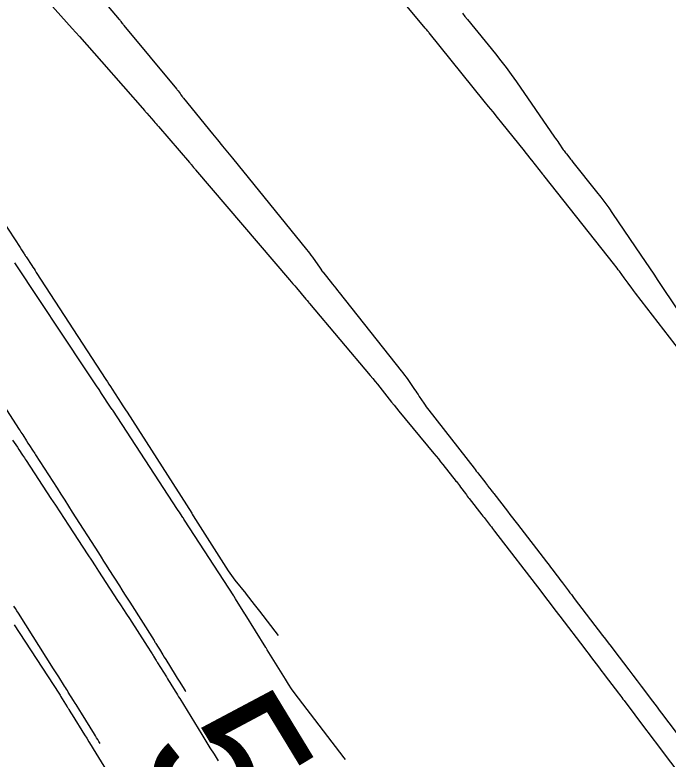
# Model space of a CAD drawing. Extents: x 954385 to 988206, y 1868364 to 1924553.
# Drawn here: x 957715.56 to 957741.62, y 1919948.97 to 1919978.69 of the extents above; entities that cross this region are included whole.
import ezdxf

# ---------------------------------------------------------------- set-up
doc = ezdxf.new("R2010")
doc.units = 0
for name, color, linetype in [('16', 7, 'Continuous'), ('6', 7, 'Continuous'), ('7', 7, 'Continuous'), ('Default', 7, 'Continuous')]:
    doc.layers.add(name, color=color, linetype=linetype)

msp = doc.modelspace()

# ---------------------------------------------------------------- linework, layer by layer
at = {"layer": '16'}
for points in [[(957717.395, 1919981.268), (957719.728, 1919978.508), (957719.744, 1919978.488), (957719.76, 1919978.468), (957719.775, 1919978.448), (957719.79, 1919978.427), (957719.849, 1919978.345), (957719.864, 1919978.324), (957719.88, 1919978.304), (957719.895, 1919978.284), (957719.911, 1919978.265), (957722.008, 1919975.74), (957722.025, 1919975.719), (957722.041, 1919975.698), (957722.057, 1919975.677), (957722.073, 1919975.656), (957722.153, 1919975.542), (957722.189, 1919975.492), (957722.235, 1919975.425), (957722.247, 1919975.409), (957722.259, 1919975.392), (957722.272, 1919975.376), (957722.284, 1919975.36), (957723.451, 1919973.936), (957723.65, 1919973.693), (957723.848, 1919973.45), (957724.047, 1919973.207), (957724.244, 1919972.964), (957727.203, 1919969.32), (957727.263, 1919969.246), (957727.32, 1919969.17), (957727.376, 1919969.094), (957727.431, 1919969.016), (957727.738, 1919968.572), (957727.764, 1919968.534), (957727.807, 1919968.471), (957727.816, 1919968.458), (957727.825, 1919968.446), (957727.835, 1919968.434), (957727.844, 1919968.422), (957728.229, 1919967.94), (957728.296, 1919967.856), (957728.363, 1919967.772), (957728.431, 1919967.687), (957728.498, 1919967.603), (957730.978, 1919964.481), (957731.045, 1919964.395), (957731.11, 1919964.309), (957731.173, 1919964.221), (957731.235, 1919964.132), (957731.506, 1919963.732), (957731.552, 1919963.663), (957731.599, 1919963.594), (957731.646, 1919963.525), (957731.692, 1919963.456), (957731.878, 1919963.179), (957731.925, 1919963.11), (957731.974, 1919963.042), (957732.023, 1919962.975), (957732.074, 1919962.909), (957733.881, 1919960.59), (957733.926, 1919960.533), (957733.97, 1919960.475), (957734.015, 1919960.418), (957734.059, 1919960.361), (957734.305, 1919960.044), (957734.338, 1919960.002), (957734.415, 1919959.901), (957734.437, 1919959.873), (957734.566, 1919959.705), (957734.591, 1919959.672), (957734.616, 1919959.639), (957734.641, 1919959.607), (957734.666, 1919959.574), (957735.213, 1919958.868), (957735.313, 1919958.739), (957735.412, 1919958.61), (957735.511, 1919958.481), (957735.611, 1919958.353), (957736.765, 1919956.854), (957736.819, 1919956.784), (957736.873, 1919956.713), (957736.927, 1919956.642), (957736.981, 1919956.572), (957737.197, 1919956.289), (957737.251, 1919956.218), (957737.305, 1919956.148), (957737.358, 1919956.077), (957737.412, 1919956.006), (957737.65, 1919955.693), (957737.707, 1919955.617), (957737.765, 1919955.541), (957737.823, 1919955.466), (957737.881, 1919955.39), (957739.01, 1919953.914), (957739.123, 1919953.765), (957739.236, 1919953.617), (957739.349, 1919953.469), (957739.462, 1919953.32), (957740.058, 1919952.538), (957740.099, 1919952.483), (957740.14, 1919952.429), (957740.181, 1919952.375), (957740.222, 1919952.32), (957740.386, 1919952.103), (957740.427, 1919952.049), (957740.468, 1919951.994), (957740.509, 1919951.94), (957740.55, 1919951.885), (957741.003, 1919951.281), (957741.092, 1919951.162), (957741.182, 1919951.043), (957741.271, 1919950.924), (957741.361, 1919950.805), (957742.569, 1919949.206)], [(957733.416, 1919978.752), (957733.517, 1919978.629), (957733.617, 1919978.506), (957734.733, 1919977.131), (957734.95, 1919976.859), (957735.161, 1919976.582), (957735.367, 1919976.302), (957735.568, 1919976.018), (957737.095, 1919973.807), (957737.136, 1919973.748), (957737.177, 1919973.69), (957737.217, 1919973.631), (957737.257, 1919973.572), (957737.44, 1919973.305), (957737.47, 1919973.262), (957737.501, 1919973.22), (957737.533, 1919973.178), (957737.565, 1919973.136), (957737.697, 1919972.972), (957737.73, 1919972.931), (957737.762, 1919972.89), (957737.795, 1919972.849), (957737.828, 1919972.808), (957738.768, 1919971.624), (957738.934, 1919971.412), (957739.095, 1919971.196), (957739.252, 1919970.978), (957739.406, 1919970.757), (957740.537, 1919969.088), (957740.708, 1919968.836), (957740.879, 1919968.583), (957741.049, 1919968.331), (957741.219, 1919968.078), (957742.028, 1919966.873)], [(957714.857, 1919970.787), (957715.771, 1919969.394), (957715.831, 1919969.302), (957715.932, 1919969.148), (957715.952, 1919969.117), (957715.973, 1919969.087), (957715.993, 1919969.056), (957716.013, 1919969.025), (957716.238, 1919968.679), (957716.282, 1919968.611), (957716.326, 1919968.543), (957716.37, 1919968.475), (957716.415, 1919968.407), (957719.193, 1919964.131), (957719.254, 1919964.036), (957719.316, 1919963.941), (957719.378, 1919963.845), (957719.439, 1919963.75), (957719.804, 1919963.184), (957719.843, 1919963.124), (957719.977, 1919962.914), (957720.037, 1919962.821), (957722.618, 1919958.788), (957722.639, 1919958.755), (957722.682, 1919958.688), (957724.075, 1919956.488), (957724.138, 1919956.392), (957724.203, 1919956.298), (957724.271, 1919956.206), (957724.342, 1919956.115), (957724.773, 1919955.583), (957724.779, 1919955.575), (957724.792, 1919955.558), (957725.11, 1919955.149), (957725.164, 1919955.08), (957725.217, 1919955.012), (957725.271, 1919954.943), (957725.324, 1919954.874), (957726.072, 1919953.909)], [(957714.502, 1919964.031), (957715.735, 1919962.133), (957715.77, 1919962.079), (957715.805, 1919962.024), (957715.84, 1919961.97), (957715.875, 1919961.915), (957716.026, 1919961.681), (957716.086, 1919961.588), (957716.146, 1919961.495), (957716.266, 1919961.31), (957716.296, 1919961.263), (957716.326, 1919961.217), (957716.356, 1919961.17), (957716.386, 1919961.124), (957717.244, 1919959.785), (957717.397, 1919959.547), (957717.55, 1919959.308), (957717.702, 1919959.069), (957717.855, 1919958.831), (957718.896, 1919957.205), (957719, 1919957.041), (957719.105, 1919956.877), (957719.21, 1919956.713), (957719.314, 1919956.548), (957719.731, 1919955.891), (957719.835, 1919955.727), (957719.94, 1919955.562), (957720.044, 1919955.398), (957720.148, 1919955.234), (957721.115, 1919953.707), (957721.133, 1919953.678), (957721.152, 1919953.649), (957721.17, 1919953.62), (957721.188, 1919953.591), (957721.279, 1919953.445), (957721.333, 1919953.357), (957721.468, 1919953.14), (957721.525, 1919953.049), (957721.581, 1919952.957), (957721.963, 1919952.34), (957722.043, 1919952.212), (957722.122, 1919952.083), (957722.281, 1919951.827), (957722.321, 1919951.763), (957722.36, 1919951.699), (957722.38, 1919951.668)], [(957718.968, 1919949.596), (957718.915, 1919949.681), (957718.87, 1919949.754), (957718.825, 1919949.827), (957718.78, 1919949.9), (957718.735, 1919949.973), (957718.217, 1919950.809), (957718.149, 1919950.918), (957718.002, 1919951.155), (957717.973, 1919951.203), (957717.904, 1919951.314), (957717.694, 1919951.651), (957717.658, 1919951.71), (957717.621, 1919951.769), (957717.584, 1919951.827), (957717.547, 1919951.886), (957717.311, 1919952.258), (957717.26, 1919952.339), (957717.208, 1919952.421), (957717.157, 1919952.502), (957717.105, 1919952.583), (957715.702, 1919954.795), (957715.642, 1919954.889), (957715.582, 1919954.983), (957715.522, 1919955.077)]]:
    msp.add_lwpolyline(points, dxfattribs=at)
at = {"layer": '6'}
msp.add_lwpolyline([(957728.755, 1919948.96), (957728.706, 1919949.024), (957726.877, 1919951.401), (957726.739, 1919951.586), (957726.605, 1919951.774), (957726.477, 1919951.966), (957726.353, 1919952.161), (957725.633, 1919953.335), (957725.586, 1919953.41), (957725.574, 1919953.43), (957724.75, 1919954.759), (957724.736, 1919954.78), (957724.371, 1919955.367), (957724.309, 1919955.463), (957724.293, 1919955.487), (957722.332, 1919958.516), (957722.309, 1919958.552), (957722.286, 1919958.587), (957722.263, 1919958.622), (957722.24, 1919958.658), (957722.124, 1919958.834), (957722.078, 1919958.905), (957722.055, 1919958.94), (957719.469, 1919962.899), (957719.447, 1919962.931), (957719.383, 1919963.029), (957719.025, 1919963.567), (957718.921, 1919963.724), (957718.816, 1919963.882), (957718.607, 1919964.196), (957718.555, 1919964.275), (957718.502, 1919964.353), (957718.45, 1919964.432), (957718.398, 1919964.511), (957715.587, 1919968.743), (957715.556, 1919968.791)], dxfattribs=at)
at = {"layer": '7'}
for points in [[(957715.809, 1919980.439), (957717.846, 1919978.149), (957718.139, 1919977.819), (957718.431, 1919977.489), (957718.723, 1919977.158), (957719.014, 1919976.826), (957720.745, 1919974.85), (957720.759, 1919974.834), (957720.773, 1919974.819), (957720.801, 1919974.788), (957720.815, 1919974.772), (957720.829, 1919974.757), (957721.1, 1919974.445), (957721.148, 1919974.39), (957721.195, 1919974.336), (957721.243, 1919974.281), (957721.29, 1919974.226), (957722.534, 1919972.793), (957722.555, 1919972.769), (957722.575, 1919972.745), (957722.595, 1919972.721), (957722.615, 1919972.696), (957722.694, 1919972.598), (957722.714, 1919972.573), (957722.734, 1919972.549), (957722.755, 1919972.525), (957722.775, 1919972.501), (957726.522, 1919968.107), (957726.59, 1919968.027), (957726.657, 1919967.948), (957726.725, 1919967.868), (957726.793, 1919967.789), (957727.174, 1919967.341), (957727.187, 1919967.326), (957727.199, 1919967.312), (957727.211, 1919967.296), (957727.224, 1919967.281), (957727.272, 1919967.221), (957727.284, 1919967.205), (957727.296, 1919967.19), (957727.309, 1919967.175), (957727.321, 1919967.161), (957729.741, 1919964.29), (957729.838, 1919964.173), (957729.934, 1919964.056), (957730.03, 1919963.938), (957730.124, 1919963.819), (957730.499, 1919963.342), (957730.593, 1919963.223), (957730.688, 1919963.105), (957730.784, 1919962.987), (957730.88, 1919962.87), (957732.278, 1919961.179), (957732.369, 1919961.068), (957732.459, 1919960.956), (957732.549, 1919960.844), (957732.637, 1919960.731), (957733.162, 1919960.051), (957733.165, 1919960.05), (957733.172, 1919960.051), (957733.175, 1919960.051), (957733.294, 1919959.893), (957733.345, 1919959.825), (957733.536, 1919959.573), (957733.574, 1919959.523), (957733.612, 1919959.474), (957733.65, 1919959.425), (957733.688, 1919959.376), (957734.194, 1919958.726), (957734.236, 1919958.673), (957734.278, 1919958.619), (957734.32, 1919958.565), (957734.361, 1919958.511), (957734.529, 1919958.295), (957734.571, 1919958.241), (957734.613, 1919958.187), (957734.654, 1919958.133), (957734.696, 1919958.079), (957736.54, 1919955.677), (957736.729, 1919955.429), (957736.919, 1919955.181), (957737.109, 1919954.934), (957737.298, 1919954.686), (957738.297, 1919953.379), (957738.365, 1919953.289), (957738.434, 1919953.199), (957738.502, 1919953.109), (957738.571, 1919953.019), (957738.844, 1919952.658), (957738.912, 1919952.568), (957738.98, 1919952.478), (957739.049, 1919952.388), (957739.117, 1919952.298), (957739.644, 1919951.605), (957739.686, 1919951.55), (957739.738, 1919951.481), (957739.77, 1919951.44), (957739.822, 1919951.372), (957739.846, 1919951.34), (957739.87, 1919951.309), (957740.723, 1919950.174), (957740.869, 1919949.98), (957741.015, 1919949.786), (957741.162, 1919949.591), (957741.308, 1919949.397), (957742.127, 1919948.312)], [(957742.358, 1919964.945), (957740.324, 1919967.577), (957740.286, 1919967.627), (957740.248, 1919967.677), (957740.21, 1919967.728), (957740.173, 1919967.778), (957740.025, 1919967.982), (957739.987, 1919968.033), (957739.95, 1919968.084), (957739.913, 1919968.135), (957739.875, 1919968.186), (957739.677, 1919968.453), (957739.632, 1919968.514), (957739.585, 1919968.575), (957739.539, 1919968.636), (957739.491, 1919968.696), (957736.662, 1919972.278), (957736.652, 1919972.291), (957736.631, 1919972.319), (957736.621, 1919972.333), (957736.184, 1919972.881), (957736.11, 1919972.974), (957736.036, 1919973.067), (957735.962, 1919973.16), (957735.888, 1919973.253), (957734.987, 1919974.376), (957734.812, 1919974.595), (957734.637, 1919974.813), (957734.462, 1919975.031), (957734.287, 1919975.248), (957732.092, 1919977.971), (957732.079, 1919977.988), (957732.065, 1919978.004), (957732.052, 1919978.02), (957732.038, 1919978.036), (957731.983, 1919978.099), (957731.969, 1919978.115), (957731.956, 1919978.131), (957731.942, 1919978.147), (957731.929, 1919978.163), (957730.753, 1919979.6)], [(957715.473, 1919961.714), (957715.599, 1919961.524), (957715.662, 1919961.43), (957715.725, 1919961.335), (957715.872, 1919961.113), (957715.907, 1919961.06), (957715.942, 1919961.007), (957715.976, 1919960.954), (957716.011, 1919960.901), (957717.002, 1919959.385), (957717.178, 1919959.115), (957717.354, 1919958.846), (957717.53, 1919958.577), (957717.706, 1919958.308), (957718.478, 1919957.128), (957718.62, 1919956.91), (957718.763, 1919956.692), (957718.904, 1919956.474), (957719.046, 1919956.256), (957719.658, 1919955.31), (957719.777, 1919955.128), (957719.895, 1919954.945), (957720.013, 1919954.763), (957720.132, 1919954.581), (957720.842, 1919953.488), (957720.843, 1919953.486), (957721.015, 1919953.211), (957721.035, 1919953.179), (957721.055, 1919953.146), (957721.075, 1919953.113), (957721.095, 1919953.081), (957721.176, 1919952.95), (957721.196, 1919952.917), (957721.216, 1919952.885), (957721.236, 1919952.852), (957721.256, 1919952.819), (957721.607, 1919952.254), (957721.651, 1919952.183), (957721.696, 1919952.111), (957721.741, 1919952.039), (957721.785, 1919951.967), (957721.964, 1919951.68), (957722.008, 1919951.608), (957722.053, 1919951.537), (957722.097, 1919951.465), (957722.141, 1919951.393), (957723.023, 1919949.957), (957723.185, 1919949.694), (957723.347, 1919949.43), (957723.509, 1919949.167), (957723.67, 1919948.904)], [(957715.541, 1919954.334), (957717.313, 1919951.608), (957717.315, 1919951.606), (957717.364, 1919951.527), (957717.386, 1919951.492), (957717.651, 1919951.06), (957717.668, 1919951.033), (957717.684, 1919951.007), (957717.7, 1919950.981), (957717.717, 1919950.954), (957717.799, 1919950.822), (957717.848, 1919950.743), (957718.342, 1919949.948), (957718.43, 1919949.806), (957718.517, 1919949.665), (957718.605, 1919949.523), (957718.692, 1919949.382), (957720.906, 1919945.778)]]:
    msp.add_lwpolyline(points, dxfattribs=at)
at = {"layer": 'Default'}
msp.add_arc((956871.597, 1919501.221), 996.448, 12.648055, 34.075074, dxfattribs=at)

# ---------------------------------------------------------------- texts
at = {"layer": '16'}
msp.add_text('550', height=6, rotation=301.2616, dxfattribs=at).set_placement((957720.371, 1919949.195))

doc.saveas('drawing.dxf')
